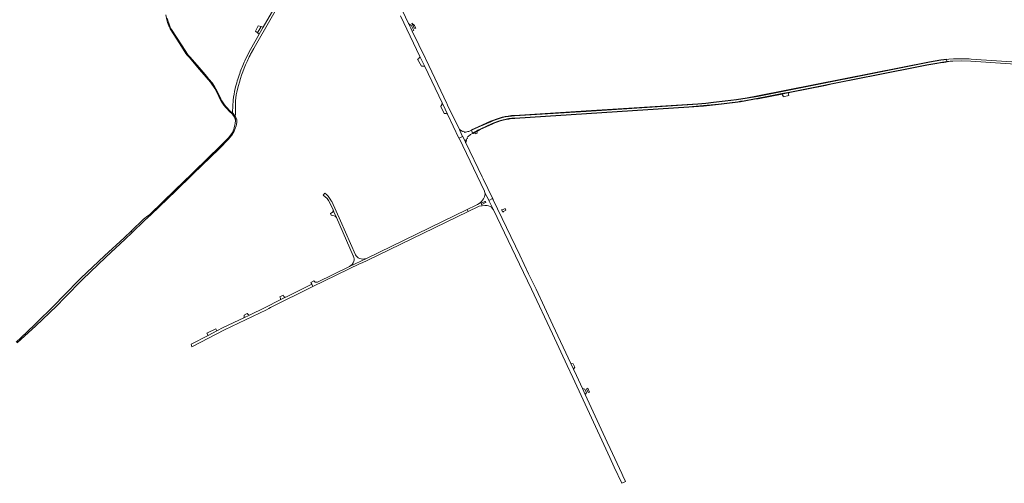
# Model space of a CAD drawing. Header units: metres. Extents: x 166325 to 190320, y 381923 to 404576.
# Tile 953 of 1056: x 183442 to 184920, y 382708 to 383404. Entities that reach past the tile are written whole.
import ezdxf

# ---------------------------------------------------------------- set-up
doc = ezdxf.new("R2010")
doc.units = ezdxf.units.M
for name, color, linetype, lineweight in [('B-WE-VH-VERHARDING_ASFALT-GV', 8, 'Continuous', 18), ('B-WE-VH-VERHARDING_BETON-GV', 8, 'Continuous', 18), ('B-WE-VH-VERHARDING_BETONSTRAATSTEEN-GV', 8, 'Continuous', 18), ('B-WE-VH-VERHARDING_HALFVERHARDING-GV', 8, 'Continuous', 18), ('B-WE-VH-VERHARDING_STRAATBAKSTEEN-GV', 8, 'Continuous', 18)]:
    doc.layers.add(name, color=color, linetype=linetype, lineweight=lineweight)

msp = doc.modelspace()

# ---------------------------------------------------------------- linework, layer by layer
at = {"layer": 'B-WE-VH-VERHARDING_ASFALT-GV', "flags": 128}
for points in [[(184013.185, 383410.142), (184042.508, 383348.951), (184049.725, 383333.89), (184075.852, 383279.37), (184076.857, 383277.272), (184083.997, 383262.372), (184101.211, 383226.45), (184106.696, 383229.111), (184102.563, 383237.81), (184102.24, 383238.485), (184101.847, 383239.305), (184101.741, 383239.525), (184084.162, 383276.209), (184083.58, 383277.423), (184083.058, 383278.513), (184051.285, 383344.816), (184050.728, 383345.979), (184030.984, 383387.18), (184028.77, 383391.8), (184027.035, 383395.422), (184025.602, 383398.412), (184011.878, 383427.052)], [(184013.185, 383410.142), (184042.508, 383348.951), (184049.725, 383333.89), (184075.852, 383279.37), (184076.857, 383277.272), (184083.997, 383262.372), (184101.211, 383226.45), (184106.696, 383229.111), (184102.563, 383237.81), (184102.24, 383238.485), (184101.847, 383239.305), (184101.741, 383239.525), (184084.162, 383276.209), (184083.58, 383277.423), (184083.058, 383278.513), (184051.285, 383344.816), (184050.728, 383345.979), (184030.984, 383387.18), (184028.77, 383391.8), (184027.035, 383395.422), (184025.602, 383398.412), (184011.878, 383427.052)], [(183661.352, 383411.652), (183662.703, 383403.911), (183663.672, 383400.285), (183664.644, 383397.45), (183666.135, 383393.806), (183667.817, 383390.494), (183681.023, 383369.599), (183691.318, 383353.776), (183693.334, 383350.985), (183695.903, 383347.876), (183711.76, 383329.678), (183728.151, 383310.402), (183730.388, 383307.484), (183732.67, 383303.838), (183734.59, 383300.92), (183736.651, 383297.085), (183740.658, 383288.845)], [(183742.141, 383288.78), (183736.355, 383300.555), (183734.026, 383304.218), (183730.451, 383309.434), (183725.55, 383315.257), (183722.21, 383319.523), (183720.145, 383322.014), (183708.356, 383335.832), (183697.133, 383348.431), (183694.863, 383351.017), (183684.567, 383366.602), (183669.724, 383389.844), (183667.319, 383394.693), (183665.624, 383398.907), (183664.372, 383403.104), (183663.496, 383406.381)], [(184833.107, 383344.616), (184829.065, 383344.13), (184824.76, 383343.487), (184816.126, 383342.026), (184807.532, 383340.341), (184549.434, 383289.22), (184533.737, 383286.411), (184517.977, 383283.981), (184500.749, 383281.815), (184483.503, 383279.8), (184471.68, 383278.561), (184459.837, 383277.541), (184292.051, 383266.69), (184184.548, 383260.044)], [(184833.107, 383344.616), (184829.065, 383344.13), (184824.76, 383343.487), (184816.126, 383342.026), (184807.532, 383340.341), (184549.434, 383289.22), (184533.737, 383286.411), (184517.977, 383283.981), (184500.749, 383281.815), (184483.503, 383279.8), (184471.68, 383278.561), (184459.837, 383277.541), (184292.051, 383266.69), (184184.548, 383260.044)], [(184585.803, 383293.265), (184597.643, 383295.616), (184709.905, 383317.907), (184720.409, 383319.992), (184803.551, 383336.501), (184815.306, 383338.652), (184827.107, 383340.54)], [(184585.803, 383293.265), (184597.643, 383295.616), (184709.905, 383317.907), (184720.409, 383319.992), (184803.551, 383336.501), (184815.306, 383338.652), (184827.107, 383340.54)], [(184845.278, 383345.55), (184843.714, 383345.496), (184843.504, 383345.482), (184836.371, 383345.008), (184833.107, 383344.616), (184833.732, 383341.416), (184834.687, 383341.516)], [(184833.732, 383341.416), (184833.107, 383344.616)], [(184833.732, 383341.416), (184833.107, 383344.616)], [(184842.31, 383342.07), (184855.952, 383342.31), (184869.595, 383342.18), (185017.938, 383332.076), (185027.047, 383331.28), (185036.118, 383330.136)], [(185018.415, 383335.219), (185003.966, 383336.197), (184984.291, 383337.526), (184969.105, 383338.552), (184870.093, 383345.24)], [(184565.933, 383289.32), (184585.803, 383293.265)], [(184565.933, 383289.32), (184585.803, 383293.265)], [(183758.401, 383265.15), (183758.797, 383264.878), (183759.921, 383264.108), (183761.178, 383262.249), (183761.189, 383264.303), (183758.697, 383266.094), (183758.439, 383266.325)], [(184184.868, 383256.689), (184446.033, 383273.421), (184468.439, 383275.258), (184490.815, 383277.431)], [(184184.868, 383256.689), (184446.033, 383273.421), (184468.439, 383275.258), (184490.815, 383277.431)], [(183634.175, 383109.922), (183627.383, 383104.837), (183608.926, 383086.925), (183610.621, 383084.939), (183629.167, 383102.917), (183638.941, 383111.713), (183676.015, 383147.474), (183701.06, 383171.82), (183701.957, 383172.689), (183727.946, 383197.869), (183741.023, 383210.356), (183755.308, 383224.707), (183760.297, 383231.05), (183763.86, 383237.083), (183766.671, 383245.111), (183767.478, 383250.012), (183767.49, 383253.809), (183766.644, 383256.312), (183766.062, 383257.58), (183766.013, 383256.169), (183765.92, 383254.851), (183765.781, 383252.784), (183765.266, 383248.667), (183764.44, 383244.601)], [(184148.854, 383251.163), (184130.183, 383242.705), (184120.014, 383238.328), (184121.702, 383234.158), (184121.758, 383234.019)], [(184148.854, 383251.163), (184130.183, 383242.705), (184120.014, 383238.328), (184121.702, 383234.158), (184121.758, 383234.019)], [(184121.758, 383234.019), (184122.204, 383234.328), (184125.181, 383235.979), (184127.791, 383237.425), (184129.591, 383238.423)], [(184121.758, 383234.019), (184122.204, 383234.328), (184125.181, 383235.979), (184127.791, 383237.425), (184129.591, 383238.423)], [(184129.591, 383238.423), (184132.799, 383239.985), (184150.932, 383248.221)], [(184129.591, 383238.423), (184132.799, 383239.985), (184150.932, 383248.221)], [(183755.217, 383226.758), (183739.895, 383211.508), (183726.829, 383199.031), (183699.937, 383172.977), (183674.894, 383148.632), (183636.858, 383111.93), (183634.175, 383109.922)], [(184115.099, 383116.455), (184113.611, 383119.432), (183962.108, 383045.818), (183936.863, 383033.765)], [(184115.099, 383116.455), (184113.611, 383119.432), (183962.108, 383045.818), (183936.863, 383033.765)], [(183883.496, 383012.094), (183878.871, 383009.794), (183880.169, 383007.185), (183881.902, 383003.7), (183953.01, 383037.932), (183955.713, 383039.234), (183963.142, 383042.81), (184115.099, 383116.455)], [(183883.496, 383012.094), (183878.871, 383009.794), (183880.169, 383007.185), (183881.902, 383003.7), (183953.01, 383037.932), (183955.713, 383039.234), (183963.142, 383042.81), (184115.099, 383116.455)], [(183438.14, 382919.134), (183443.303, 382923.852), (183466.152, 382944.732), (183496.79, 382974.193), (183509.309, 382987.119), (183535.795, 383014.222), (183571.192, 383047.718), (183600.286, 383074.92), (183610.621, 383084.939), (183608.926, 383086.925), (183598.575, 383076.879), (183569.294, 383049.745), (183533.691, 383016.36), (183507.159, 382989.211), (183494.862, 382976.515), (183464.659, 382946.616), (183443.022, 382926.208), (183436.913, 382920.446), (183436.425, 382919.986)], [(183936.863, 383033.765), (183888.829, 383010.279), (183888.418, 383010.106), (183887.991, 383009.98)], [(183936.863, 383033.765), (183888.829, 383010.279), (183888.418, 383010.106), (183887.991, 383009.98)], [(183837.085, 382990.454), (183832.493, 382987.916)], [(183832.828, 382983.49), (183840.53, 382987.345)]]:
    msp.add_lwpolyline(points, dxfattribs=at)
for points in [[(183801.335, 383382.647), (183807.474, 383393.314), (183804.028, 383394.119), (183798.725, 383384.821)], [(184136.81, 383166.39), (184136.749, 383166.516), (184135.966, 383168.146), (184111.43, 383219.164), (184111.13, 383219.789), (184110.998, 383220.063), (184110.735, 383220.61), (184106.73, 383229.039), (184106.696, 383229.111), (184101.211, 383226.45), (184101.292, 383226.282), (184139.392, 383146.775), (184140.228, 383144.495), (184145.855, 383133.054), (184145.883, 383132.998), (184151.556, 383135.735), (184151.353, 383136.15), (184137.425, 383165.11)], [(184136.81, 383166.39), (184136.749, 383166.516), (184135.966, 383168.146), (184111.43, 383219.164), (184111.13, 383219.789), (184110.998, 383220.063), (184110.735, 383220.61), (184106.73, 383229.039), (184106.696, 383229.111), (184101.211, 383226.45), (184101.292, 383226.282), (184139.392, 383146.775), (184140.228, 383144.495), (184145.855, 383133.054), (184145.883, 383132.998), (184151.556, 383135.735), (184151.353, 383136.15), (184137.425, 383165.11)], [(184269.256, 382887.802), (184242.305, 382945.61), (184216.837, 382999.455), (184205.654, 383022.79), (184192.363, 383050.83), (184152.559, 383133.674), (184152.263, 383134.29), (184151.556, 383135.735), (184145.883, 383132.998), (184152.872, 383118.788), (184186.052, 383049.82), (184210.088, 382999.372), (184241.763, 382932.34), (184263.664, 382885.1), (184272.153, 382866.97), (184318.608, 382766.524), (184327.668, 382746.935), (184334.379, 382732.423), (184345.675, 382707.999), (184351.169, 382710.631), (184347.283, 382719.01), (184345.517, 382722.835), (184328.159, 382760.423), (184323.828, 382769.8), (184290.702, 382841.535), (184286.701, 382850.199), (184277.663, 382869.77), (184273.036, 382879.695)], [(184269.256, 382887.802), (184242.305, 382945.61), (184216.837, 382999.455), (184205.654, 383022.79), (184192.363, 383050.83), (184152.559, 383133.674), (184152.263, 383134.29), (184151.556, 383135.735), (184145.883, 383132.998), (184152.872, 383118.788), (184186.052, 383049.82), (184210.088, 382999.372), (184241.763, 382932.34), (184263.664, 382885.1), (184272.153, 382866.97), (184318.608, 382766.524), (184327.668, 382746.935), (184334.379, 382732.423), (184345.675, 382707.999), (184351.169, 382710.631), (184347.283, 382719.01), (184345.517, 382722.835), (184328.159, 382760.423), (184323.828, 382769.8), (184290.702, 382841.535), (184286.701, 382850.199), (184277.663, 382869.77), (184273.036, 382879.695)], [(183786.505, 382960.777), (183777.986, 382956.681), (183747.389, 382941.972), (183737.726, 382936.97), (183724.5, 382930.123), (183699.083, 382916.964), (183699.99, 382913.052), (183749.127, 382938.49), (183812.119, 382968.773), (183815.558, 382970.494), (183818.244, 382971.838), (183881.902, 383003.7), (183880.169, 383007.185), (183841.232, 382987.696), (183840.53, 382987.345), (183832.828, 382983.49), (183810.405, 382972.267)], [(183786.505, 382960.777), (183777.986, 382956.681), (183747.389, 382941.972), (183737.726, 382936.97), (183724.5, 382930.123), (183699.083, 382916.964), (183699.99, 382913.052), (183749.127, 382938.49), (183812.119, 382968.773), (183815.558, 382970.494), (183818.244, 382971.838), (183881.902, 383003.7), (183880.169, 383007.185), (183841.232, 382987.696), (183840.53, 382987.345), (183832.828, 382983.49), (183810.405, 382972.267)]]:
    msp.add_lwpolyline(points, close=True, dxfattribs=at)
at = {"layer": 'B-WE-VH-VERHARDING_ASFALT-GV'}
for points in [[(184827.107, 383340.54, -0.01208375), (184833.732, 383341.416)], [(184827.107, 383340.54, -0.01208375), (184833.732, 383341.416)], [(184834.687, 383341.516, -0.01389861), (184842.31, 383342.07)], [(184870.093, 383345.24, 0.01628045), (184845.278, 383345.55)], [(183740.658, 383288.845, 0.11651319), (183758.401, 383265.15)], [(183758.439, 383266.325, -0.10448105), (183742.141, 383288.78)], [(184490.815, 383277.431, 0.01373546), (184523.877, 383281.731)], [(184490.815, 383277.431, 0.01373546), (184523.877, 383281.731)], [(184523.877, 383281.731, 0.00963383), (184565.933, 383289.32)], [(184523.877, 383281.731, 0.00963383), (184565.933, 383289.32)], [(184184.548, 383260.044, 0.09129815), (184148.854, 383251.163)], [(184184.548, 383260.044, 0.09129815), (184148.854, 383251.163)], [(184150.932, 383248.221, -0.09051952), (184184.868, 383256.689)], [(184150.932, 383248.221, -0.09051952), (184184.868, 383256.689)], [(183764.44, 383244.601, -0.13861406), (183755.217, 383226.758)], [(183887.991, 383009.98, -0.34879512), (183883.496, 383012.094)], [(183887.991, 383009.98, -0.34879512), (183883.496, 383012.094)], [(183832.493, 382987.916, -0.19903947), (183832.828, 382983.49)], [(183840.53, 382987.345, -0.25633102), (183837.085, 382990.454)]]:
    msp.add_lwpolyline(points, format="xyb", dxfattribs=at)
at = {"layer": 'B-WE-VH-VERHARDING_BETON-GV', "flags": 128}
for points in [[(184824.386, 383344.032), (184816.018, 383342.616), (184807.416, 383340.93), (184549.323, 383289.81), (184533.638, 383287.003), (184517.894, 383284.575), (184500.677, 383282.411), (184483.437, 383280.396), (184471.623, 383279.158), (184459.792, 383278.139), (184292.013, 383267.289), (184184.511, 383260.643)], [(184824.386, 383344.032), (184816.018, 383342.616), (184807.416, 383340.93), (184549.323, 383289.81), (184533.638, 383287.003), (184517.894, 383284.575), (184500.677, 383282.411), (184483.437, 383280.396), (184471.623, 383279.158), (184459.792, 383278.139), (184292.013, 383267.289), (184184.511, 383260.643)], [(184184.548, 383260.044), (184292.051, 383266.69), (184459.837, 383277.541), (184471.68, 383278.561), (184483.503, 383279.8), (184500.749, 383281.815), (184517.977, 383283.981), (184533.737, 383286.411), (184549.434, 383289.22), (184807.532, 383340.341), (184816.126, 383342.026), (184824.76, 383343.487), (184829.065, 383344.13), (184833.107, 383344.616), (184832.992, 383345.206), (184828.985, 383344.725), (184825.493, 383344.203), (184824.671, 383344.08), (184824.386, 383344.032)], [(184184.548, 383260.044), (184292.051, 383266.69), (184459.837, 383277.541), (184471.68, 383278.561), (184483.503, 383279.8), (184500.749, 383281.815), (184517.977, 383283.981), (184533.737, 383286.411), (184549.434, 383289.22), (184807.532, 383340.341), (184816.126, 383342.026), (184824.76, 383343.487), (184829.065, 383344.13), (184833.107, 383344.616), (184832.992, 383345.206), (184828.985, 383344.725), (184825.493, 383344.203), (184824.671, 383344.08), (184824.386, 383344.032)], [(184827.107, 383340.54), (184815.306, 383338.652), (184803.551, 383336.501), (184720.409, 383319.992), (184709.905, 383317.907), (184597.643, 383295.616), (184585.803, 383293.265), (184565.933, 383289.32)], [(184827.107, 383340.54), (184815.306, 383338.652), (184803.551, 383336.501), (184720.409, 383319.992), (184709.905, 383317.907), (184597.643, 383295.616), (184585.803, 383293.265), (184565.933, 383289.32)], [(184720.56, 383319.41), (184803.663, 383335.912), (184815.407, 383338.061), (184827.2, 383339.947)], [(184720.56, 383319.41), (184803.663, 383335.912), (184815.407, 383338.061), (184827.2, 383339.947)], [(184833.844, 383340.825), (184833.732, 383341.416)], [(184833.844, 383340.825), (184833.732, 383341.416)], [(184566.051, 383288.732), (184586.124, 383292.717), (184596.971, 383294.87), (184597.76, 383295.027), (184651.375, 383305.673), (184659.636, 383307.313), (184710.056, 383317.325), (184720.56, 383319.41)], [(184566.051, 383288.732), (184586.124, 383292.717), (184596.971, 383294.87), (184597.76, 383295.027), (184651.375, 383305.673), (184659.636, 383307.313), (184710.056, 383317.325), (184720.56, 383319.41)], [(184490.815, 383277.431), (184468.439, 383275.258), (184446.033, 383273.421), (184184.868, 383256.689)], [(184490.815, 383277.431), (184468.439, 383275.258), (184446.033, 383273.421), (184184.868, 383256.689)], [(184184.906, 383256.09), (184446.077, 383272.823), (184468.493, 383274.66), (184490.875, 383276.834)], [(184184.906, 383256.09), (184446.077, 383272.823), (184468.493, 383274.66), (184490.875, 383276.834)], [(184148.606, 383251.709), (184129.941, 383243.254), (184119.789, 383238.884), (184120.014, 383238.328)], [(184148.606, 383251.709), (184129.941, 383243.254), (184119.789, 383238.884), (184120.014, 383238.328)], [(184120.014, 383238.328), (184130.183, 383242.705), (184148.854, 383251.163)], [(184120.014, 383238.328), (184130.183, 383242.705), (184148.854, 383251.163)], [(184150.932, 383248.221), (184132.799, 383239.985), (184129.591, 383238.423), (184127.791, 383237.425), (184125.181, 383235.979), (184122.204, 383234.328), (184121.758, 383234.019), (184122.025, 383233.36), (184122.267, 383233.53), (184123.128, 383234.002), (184125.313, 383235.199), (184127.909, 383236.622)], [(184150.932, 383248.221), (184132.799, 383239.985), (184129.591, 383238.423), (184127.791, 383237.425), (184125.181, 383235.979), (184122.204, 383234.328), (184121.758, 383234.019), (184122.025, 383233.36), (184122.267, 383233.53), (184123.128, 383234.002), (184125.313, 383235.199), (184127.909, 383236.622)], [(184127.909, 383236.622), (184133.054, 383239.442), (184151.179, 383247.674)], [(184127.909, 383236.622), (184133.054, 383239.442), (184151.179, 383247.674)], [(184140.155, 383131.356), (184134.728, 383128.679), (184134.53, 383128.414), (184134.56, 383128.085), (184135.088, 383127.105), (184135.353, 383126.902), (184135.686, 383126.919), (184140.158, 383129.199), (184141.053, 383129.585)], [(184140.155, 383131.356), (184134.728, 383128.679), (184134.53, 383128.414), (184134.56, 383128.085), (184135.088, 383127.105), (184135.353, 383126.902), (184135.686, 383126.919), (184140.158, 383129.199), (184141.053, 383129.585)], [(184141.295, 383130.278), (184140.845, 383131.133)], [(184141.295, 383130.278), (184140.845, 383131.133)]]:
    msp.add_lwpolyline(points, dxfattribs=at)
at = {"layer": 'B-WE-VH-VERHARDING_BETON-GV'}
for points in [[(184833.732, 383341.416, 0.01208375), (184827.107, 383340.54)], [(184833.732, 383341.416, 0.01208375), (184827.107, 383340.54)], [(184827.2, 383339.947, -0.01202976), (184833.844, 383340.825)], [(184827.2, 383339.947, -0.01202976), (184833.844, 383340.825)], [(184523.877, 383281.731, -0.01373546), (184490.815, 383277.431)], [(184523.877, 383281.731, -0.01373546), (184490.815, 383277.431)], [(184490.875, 383276.834, 0.01372138), (184523.971, 383281.138)], [(184490.875, 383276.834, 0.01372138), (184523.971, 383281.138)], [(184565.933, 383289.32, -0.00963383), (184523.877, 383281.731)], [(184565.933, 383289.32, -0.00963383), (184523.877, 383281.731)], [(184523.971, 383281.138, 0.00965132), (184566.051, 383288.732)], [(184523.971, 383281.138, 0.00965132), (184566.051, 383288.732)], [(184184.511, 383260.643, 0.09129228), (184148.606, 383251.709)], [(184184.511, 383260.643, 0.09129228), (184148.606, 383251.709)], [(184148.854, 383251.163, -0.09129815), (184184.548, 383260.044)], [(184148.854, 383251.163, -0.09129815), (184184.548, 383260.044)], [(184184.868, 383256.689, 0.09051952), (184150.932, 383248.221)], [(184184.868, 383256.689, 0.09051952), (184150.932, 383248.221)], [(184151.179, 383247.674, -0.09054312), (184184.906, 383256.09)], [(184151.179, 383247.674, -0.09054312), (184184.906, 383256.09)], [(184140.845, 383131.133, 0.44525921), (184140.155, 383131.356)], [(184140.845, 383131.133, 0.44525921), (184140.155, 383131.356)], [(184141.053, 383129.585, 0.44419511), (184141.295, 383130.278)], [(184141.053, 383129.585, 0.44419511), (184141.295, 383130.278)]]:
    msp.add_lwpolyline(points, format="xyb", dxfattribs=at)
at = {"layer": 'B-WE-VH-VERHARDING_BETON-GV', "flags": 128}
for points in [[(184106.156, 383237.056), (184101.847, 383239.305), (184102.24, 383238.485), (184106.552, 383236.234)], [(184106.156, 383237.056), (184101.847, 383239.305), (184102.24, 383238.485), (184106.552, 383236.234)], [(184112.032, 383224.891), (184110.998, 383220.063), (184111.13, 383219.789), (184111.43, 383219.164), (184112.465, 383223.993), (184112.106, 383224.738)], [(184112.032, 383224.891), (184110.998, 383220.063), (184111.13, 383219.789), (184111.43, 383219.164), (184112.465, 383223.993), (184112.106, 383224.738)]]:
    msp.add_lwpolyline(points, close=True, dxfattribs=at)
at = {"layer": 'B-WE-VH-VERHARDING_BETONSTRAATSTEEN-GV', "flags": 128}
for points in [[(183799.864, 383395.092), (183795.761, 383387.29), (183798.725, 383384.821), (183804.028, 383394.119)], [(184028.341, 383395.893), (184025.602, 383398.412), (184027.035, 383395.422), (184028.77, 383391.8), (184030.984, 383387.18), (184033.28, 383388.286), (184029.352, 383396.257)], [(184028.341, 383395.893), (184025.602, 383398.412), (184027.035, 383395.422), (184028.77, 383391.8), (184030.984, 383387.18), (184033.28, 383388.286), (184029.352, 383396.257)], [(184042.508, 383348.951), (184041.955, 383347.806), (184040.208, 383345.676), (184039.098, 383344.968), (184044.933, 383334.475), (184046.674, 383334.707), (184047.892, 383334.64), (184048.904, 383334.351), (184049.725, 383333.89)], [(184042.508, 383348.951), (184041.955, 383347.806), (184040.208, 383345.676), (184039.098, 383344.968), (184044.933, 383334.475), (184046.674, 383334.707), (184047.892, 383334.64), (184048.904, 383334.351), (184049.725, 383333.89)], [(184596.971, 383294.87), (184586.124, 383292.717), (184587.038, 383291.16), (184587.607, 383289.922), (184587.755, 383288.388), (184596.454, 383290.392), (184595.931, 383292.498), (184595.99, 383293.488), (184596.598, 383294.457)], [(184073.942, 383274.331), (184074.13, 383273.827), (184078.763, 383263.291), (184079.729, 383263.493), (184081.185, 383263.504), (184082.196, 383263.216), (184083.997, 383262.372), (184076.857, 383277.272), (184075.852, 383279.37), (184075.486, 383277.319), (184075.384, 383276.786), (184075.226, 383276.267), (184075.012, 383275.769), (184074.747, 383275.296), (184074.432, 383274.854), (184074.071, 383274.449)], [(184073.942, 383274.331), (184074.13, 383273.827), (184078.763, 383263.291), (184079.729, 383263.493), (184081.185, 383263.504), (184082.196, 383263.216), (184083.997, 383262.372), (184076.857, 383277.272), (184075.852, 383279.37), (184075.486, 383277.319), (184075.384, 383276.786), (184075.226, 383276.267), (184075.012, 383275.769), (184074.747, 383275.296), (184074.432, 383274.854), (184074.071, 383274.449)], [(183765.221, 383254.772), (183765.781, 383252.784), (183765.92, 383254.851), (183766.013, 383256.169), (183766.062, 383257.58), (183765.438, 383258.941), (183762.39, 383263.44), (183761.189, 383264.303), (183761.178, 383262.249), (183762.881, 383259.732), (183764.045, 383257.703), (183764.938, 383255.778)], [(184127.909, 383236.622), (184125.313, 383235.199), (184125.725, 383232.754), (184128.323, 383233.805)], [(184127.909, 383236.622), (184125.313, 383235.199), (184125.725, 383232.754), (184128.323, 383233.805)], [(183724.5, 382930.123), (183737.726, 382936.97), (183736.266, 382940.129), (183722.878, 382933.571)], [(184272.608, 382887.555), (184269.256, 382887.802), (184273.036, 382879.695), (184274.899, 382882.615)], [(184290.192, 382849.64), (184286.701, 382850.199), (184290.702, 382841.535), (184292.82, 382843.974)], [(184297.19, 382845.122), (184294.8, 382850.691), (184292.467, 382849.664), (184295.018, 382844.163)]]:
    msp.add_lwpolyline(points, close=True, dxfattribs=at)
for points in [[(184109.795, 383235.204), (184109.306, 383235.131), (184109.038, 383235.688), (184108.433, 383236.943), (184108.358, 383237.098), (184106.552, 383236.234), (184102.24, 383238.485), (184102.563, 383237.81), (184106.696, 383229.111), (184106.73, 383229.039), (184110.735, 383220.61), (184110.998, 383220.063), (184112.032, 383224.891), (184114.061, 383225.946), (184113.74, 383226.617), (184113.372, 383227.389), (184113.355, 383227.424)], [(184109.795, 383235.204), (184109.306, 383235.131), (184109.038, 383235.688), (184108.433, 383236.943), (184108.358, 383237.098), (184106.552, 383236.234), (184102.24, 383238.485), (184102.563, 383237.81), (184106.696, 383229.111), (184106.73, 383229.039), (184110.735, 383220.61), (184110.998, 383220.063), (184112.032, 383224.891), (184114.061, 383225.946), (184113.74, 383226.617), (184113.372, 383227.389), (184113.355, 383227.424)], [(184114.748, 383229.148), (184118.413, 383231.694), (184121.758, 383234.019), (184121.702, 383234.158), (184120.014, 383238.328)], [(184114.748, 383229.148), (184118.413, 383231.694), (184121.758, 383234.019), (184121.702, 383234.158), (184120.014, 383238.328)], [(184120.014, 383238.328), (184116.013, 383236.606)], [(184120.014, 383238.328), (184116.013, 383236.606)], [(183899.578, 383143.987), (183897.525, 383140.565)], [(183899.578, 383143.987), (183897.525, 383140.565)], [(183907.314, 383129.444), (183912.387, 383118.588), (183913.544, 383115.942), (183917.368, 383107.199)], [(183907.314, 383129.444), (183912.387, 383118.588), (183913.544, 383115.942), (183917.368, 383107.199)], [(183945.627, 383051.244), (183923.269, 383102.082), (183910.144, 383131.286)], [(183945.627, 383051.244), (183923.269, 383102.082), (183910.144, 383131.286)], [(183917.368, 383107.199), (183913.544, 383115.942), (183912.387, 383118.588)], [(183917.368, 383107.199), (183913.544, 383115.942), (183912.387, 383118.588)], [(183911.038, 383114.755), (183908.108, 383113.367), (183909.437, 383110.56)], [(183911.038, 383114.755), (183908.108, 383113.367), (183909.437, 383110.56)], [(183917.368, 383107.199), (183942.568, 383049.58)], [(183917.368, 383107.199), (183942.568, 383049.58)], [(183936.863, 383033.765), (183962.108, 383045.818)], [(183936.863, 383033.765), (183962.108, 383045.818)], [(183777.986, 382956.681), (183786.505, 382960.777)], [(183783.37, 382963.07), (183778.601, 382960.695)]]:
    msp.add_lwpolyline(points, dxfattribs=at)
at = {"layer": 'B-WE-VH-VERHARDING_BETONSTRAATSTEEN-GV'}
for points in [[(184116.013, 383236.606, -0.0337952), (184109.795, 383235.204)], [(184116.013, 383236.606, -0.0337952), (184109.795, 383235.204)], [(184113.355, 383227.424, -0.10618681), (184114.748, 383229.148)], [(184113.355, 383227.424, -0.10618681), (184114.748, 383229.148)], [(183897.525, 383140.565, -0.13987359), (183907.314, 383129.444)], [(183897.525, 383140.565, -0.13987359), (183907.314, 383129.444)], [(183908.883, 383133.477, 0.08596951), (183899.578, 383143.987)], [(183908.883, 383133.477, 0.08596951), (183899.578, 383143.987)], [(183910.144, 383131.286, 0.01506306), (183908.883, 383133.477)], [(183910.144, 383131.286, 0.01506306), (183908.883, 383133.477)], [(183912.387, 383118.588, -0.32933777), (183911.038, 383114.755)], [(183912.387, 383118.588, -0.32933777), (183911.038, 383114.755)], [(183909.437, 383110.56, -0.25203207), (183917.368, 383107.199)], [(183909.437, 383110.56, -0.25203207), (183917.368, 383107.199)], [(183942.568, 383049.58, -0.00816808), (183942.743, 383049.182)], [(183942.568, 383049.58, -0.00816808), (183942.743, 383049.182)], [(183942.743, 383049.182, -0.16669078), (183943.239, 383041.419)], [(183942.743, 383049.182, -0.16669078), (183943.239, 383041.419)], [(183951.773, 383045.857, -0.15859199), (183945.627, 383051.244)], [(183951.773, 383045.857, -0.15859199), (183945.627, 383051.244)], [(183962.108, 383045.818, -0.20367648), (183951.773, 383045.857)], [(183962.108, 383045.818, -0.20367648), (183951.773, 383045.857)], [(183943.239, 383041.419, -0.21739242), (183936.863, 383033.765)], [(183943.239, 383041.419, -0.21739242), (183936.863, 383033.765)], [(183778.601, 382960.695, -0.23045379), (183777.986, 382956.681)], [(183786.505, 382960.777, -0.28440894), (183783.37, 382963.07)]]:
    msp.add_lwpolyline(points, format="xyb", dxfattribs=at)
at = {"layer": 'B-WE-VH-VERHARDING_HALFVERHARDING-GV', "flags": 128}
for points in [[(183789.138, 383353.858), (183789.303, 383354.152), (183789.868, 383355.158), (183793.326, 383361.311), (183793.701, 383361.978), (183844.837, 383451.584), (183841.219, 383451.956), (183807.474, 383393.314)], [(183807.474, 383393.314), (183801.335, 383382.647), (183788.09, 383359.63), (183783.76, 383351.286), (183779.771, 383342.773)], [(183762.39, 383283.653), (183761.18, 383265.33), (183761.189, 383264.303), (183762.39, 383263.44), (183765.438, 383258.941), (183765.68, 383262.86)], [(184165.163, 383118.902), (184166.947, 383115.165)], [(184165.163, 383118.902), (184166.947, 383115.165)], [(184168.061, 383116.457), (184171.72, 383118.274), (184170.375, 383120.744), (184166.537, 383118.822)], [(184168.061, 383116.457), (184171.72, 383118.274), (184170.375, 383120.744), (184166.537, 383118.822)]]:
    msp.add_lwpolyline(points, dxfattribs=at)
msp.add_lwpolyline([(184033.86, 383391.755), (184036.343, 383391.525), (184034.396, 383395.577), (184030.389, 383398.96)], close=True, dxfattribs=at)
msp.add_lwpolyline([(184033.86, 383391.755), (184036.343, 383391.525), (184034.396, 383395.577), (184030.389, 383398.96)], close=True, dxfattribs=at)
at = {"layer": 'B-WE-VH-VERHARDING_HALFVERHARDING-GV'}
for points in [[(183768.619, 383299.977, -0.04540753), (183783.107, 383341.513)], [(183779.771, 383342.773, 0.02677779), (183771.991, 383323.583)], [(183783.107, 383341.513, -0.01441632), (183787.654, 383351.031)], [(183787.654, 383351.031, -0.00434679), (183789.138, 383353.858)], [(183771.991, 383323.583, 0.02411414), (183765.161, 383300.854)], [(183765.161, 383300.854, 0.02471275), (183762.39, 383283.653)], [(183765.879, 383282.426, -0.0437504), (183768.619, 383299.977)], [(183765.68, 383262.86, -0.03276064), (183765.879, 383282.426)], [(184166.537, 383118.822, -0.13832204), (184165.163, 383118.902)], [(184166.537, 383118.822, -0.13832204), (184165.163, 383118.902)], [(184166.947, 383115.165, -0.15132122), (184168.061, 383116.457)], [(184166.947, 383115.165, -0.15132122), (184168.061, 383116.457)]]:
    msp.add_lwpolyline(points, format="xyb", dxfattribs=at)
at = {"layer": 'B-WE-VH-VERHARDING_STRAATBAKSTEEN-GV', "flags": 128}
msp.add_lwpolyline([(184145.728, 383124.8), (184147.93, 383123.883), (184149.79, 383122.581), (184151.065, 383121.216), (184152.872, 383118.788), (184145.883, 383132.998), (184145.855, 383133.054), (184140.228, 383144.495), (184140.363, 383142.756), (184140.029, 383140.44), (184139.395, 383138.198), (184138.898, 383137.207), (184138.028, 383135.47), (184136.648, 383133.133), (184134.849, 383131.209), (184132.858, 383129.5), (184129.004, 383126.911), (184126.096, 383125.498), (184113.611, 383119.432), (184115.099, 383116.455), (184130.529, 383123.933), (184131.713, 383124.168), (184134.741, 383124.769), (184135.949, 383125.009), (184140.065, 383125.323), (184143.394, 383125.169)], close=True, dxfattribs=at)
msp.add_lwpolyline([(184145.728, 383124.8), (184147.93, 383123.883), (184149.79, 383122.581), (184151.065, 383121.216), (184152.872, 383118.788), (184145.883, 383132.998), (184145.855, 383133.054), (184140.228, 383144.495), (184140.363, 383142.756), (184140.029, 383140.44), (184139.395, 383138.198), (184138.898, 383137.207), (184138.028, 383135.47), (184136.648, 383133.133), (184134.849, 383131.209), (184132.858, 383129.5), (184129.004, 383126.911), (184126.096, 383125.498), (184113.611, 383119.432), (184115.099, 383116.455), (184130.529, 383123.933), (184131.713, 383124.168), (184134.741, 383124.769), (184135.949, 383125.009), (184140.065, 383125.323), (184143.394, 383125.169)], close=True, dxfattribs=at)
for points in [[(184141.053, 383129.585), (184140.158, 383129.199), (184135.686, 383126.919), (184135.353, 383126.902), (184135.088, 383127.105), (184134.56, 383128.085), (184134.53, 383128.414), (184134.728, 383128.679), (184140.155, 383131.356)], [(184141.053, 383129.585), (184140.158, 383129.199), (184135.686, 383126.919), (184135.353, 383126.902), (184135.088, 383127.105), (184134.56, 383128.085), (184134.53, 383128.414), (184134.728, 383128.679), (184140.155, 383131.356)], [(184140.845, 383131.133), (184141.295, 383130.278)], [(184140.845, 383131.133), (184141.295, 383130.278)]]:
    msp.add_lwpolyline(points, dxfattribs=at)
at = {"layer": 'B-WE-VH-VERHARDING_STRAATBAKSTEEN-GV'}
for points in [[(184140.155, 383131.356, -0.44525921), (184140.845, 383131.133)], [(184140.155, 383131.356, -0.44525921), (184140.845, 383131.133)], [(184141.295, 383130.278, -0.44419511), (184141.053, 383129.585)], [(184141.295, 383130.278, -0.44419511), (184141.053, 383129.585)]]:
    msp.add_lwpolyline(points, format="xyb", dxfattribs=at)

doc.saveas('drawing.dxf')
